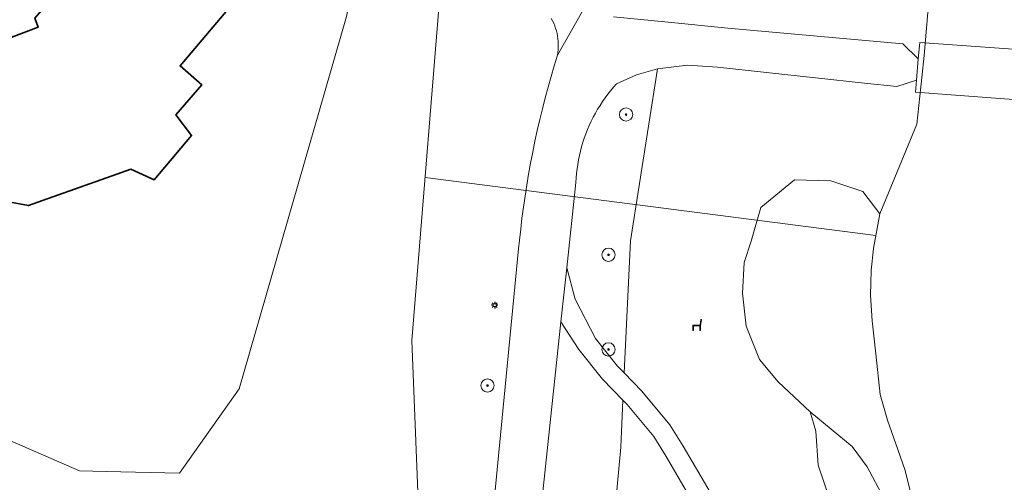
# Model space of a CAD drawing. Header units: metres. Extents: x 152610 to 160096, y 456114 to 462495.
# Tile 908 of 938: x 158995 to 159054, y 459960 to 459988. Entities that reach past the tile are written whole.
import ezdxf

# ---------------------------------------------------------------- set-up
doc = ezdxf.new("R2010")
doc.units = ezdxf.units.M
doc.header["$LTSCALE"] = 0.5
doc.layers.get('0').update_dxf_attribs({"linetype": 'CONTINUOUS'})
for name, color, linetype, lineweight in [('B-PV-GK-BESCHOEIING-G', 251, 'GK-BESCHOEIING-SO', 18), ('B-PV-GR-BEPLANTING_CULTUUR_BOSPLANTSOEN-GV', 251, 'CONTINUOUS', 18), ('B-PV-GR-BOOM-S', 251, 'CONTINUOUS', 25), ('B-PV-GR-BOS_LOOF-GV', 251, 'CONTINUOUS', 13), ('B-PV-GW-TALUD_KRUIN-G', 251, 'CONTINUOUS', 18), ('B-PV-IE-MEUBILAIR-S', 251, 'CONTINUOUS', 25), ('B-PV-IE-MEUBILAIR_WEGMEUBILAIR-S', 251, 'CONTINUOUS', 25), ('B-PV-KW-KUNSTWERK_DEK-GV', 251, 'CONTINUOUS', 18), ('B-PV-KW-KUNSTWERK_DUIKER-G', 251, 'CONTINUOUS', 18), ('B-PV-OG-BEBOUWING-GV', 6, 'CONTINUOUS', 35), ('B-PV-OG-TERREIN_BEGROEID-GV', 251, 'CONTINUOUS', 18), ('B-PV-OG-TERREIN_OEVER-GV', 251, 'CONTINUOUS', 18), ('B-PV-OG-WATER_SLOOT-GV', 251, 'CONTINUOUS', 18), ('B-PV-VH-GESLOTENVERHARDING_ASFALT-GV', 251, 'CONTINUOUS', 18), ('B-PV-VH-ONVERHARD_ZAND-GV', 251, 'CONTINUOUS', 18)]:
    doc.layers.add(name, color=color, linetype=linetype, lineweight=lineweight)
doc.styles.add('NLCS-ISO', font='NLCS-ISO.ttf')
doc.linetypes.add('GK-BESCHOEIING-SO', pattern='A,18,-3,[1,NLCS.SHX,S=0.6,R=0,X=0,Y=0],-3', length=24)

# ---------------------------------------------------------------- blocks, each defined once
blk = doc.blocks.new('SIE-MEUBILAIR_PAAL_LICHTMAST-SO')
for points in [[(-0.62, 0), (-1, 0)], [(-0.71, 0.71), (-0.44, 0.44)], [(0, 1), (0, 0.62)], [(0.44, 0.44), (0.71, 0.71)], [(1, 0), (0.62, 0)], [(-0.71, -0.71), (-0.44, -0.44)], [(0, -0.62), (0, -1)], [(0.44, -0.44), (0.71, -0.71)]]:
    blk.add_lwpolyline(points)
blk.add_circle((0, 0), 0.5)
blk = doc.blocks.new('SIE-WEG_ZITBANK-SO')
at = {"color": 0, "linetype": 'ByBlock', "lineweight": 18}
blk.add_lwpolyline([(-0.91, -1.63), (-0.91, -0.2), (1.09, -0.2), (1.09, -1.63), (1.29, -1.63), (1.29, -0.21), (1.54, 1.78), (1.33, 1.78), (1.11, 0), (-1.11, 0), (-1.11, -1.63)], close=True, dxfattribs=at)
blk = doc.blocks.new('SGR-BOOM_GBKN-SO')
at = {"linetype": 'ByBlock', "lineweight": 18}
h = blk.add_hatch(color=0, dxfattribs=at)
h.dxf.hatch_style = 1
edge = h.paths.add_edge_path()
edge.add_arc((0, 0), 0.25, 0, 360)
at = {"color": 0, "linetype": 'ByBlock', "lineweight": 18}
for radius in [2, 0.25]:
    blk.add_circle((0, 0), radius, dxfattribs=at)
at = {"color": 0, "linetype": 'ByBlock', "lineweight": 18, "style": 'NLCS-ISO'}
blk.add_attdef('SOORT', (2.5, 0), '', height=1.5, dxfattribs=at)

msp = doc.modelspace()

# ---------------------------------------------------------------- linework, layer by layer
at = {"layer": 'B-PV-GK-BESCHOEIING-G', "flags": 128}
for points in [[(159046.719, 459975.895), (159048.956, 459981.317), (159049.25, 459984.138), (159049.39, 459985.458), (159049.61, 459988.058), (159052.882, 459994.173), (159054.001, 460000), (159055.867, 460043.718), (159057.832, 460096.682), (159059.843, 460122.971), (159060.796, 460151.719), (159064.147, 460207.593), (159066.785, 460253.866), (159069.488, 460310.024), (159070.612, 460363.859), (159068.141, 460406.658), (159066.808, 460431.164), (159066.006, 460472.225), (159067.352, 460500), (159068.224, 460517.98), (159072.712, 460563.561), (159079.319, 460598.81), (159087.708, 460634.417), (159093.917, 460681.48), (159097.359, 460714.725), (159101.909, 460759.335), (159108.142, 460812.675), (159109.977, 460825.58), (159112.653, 460844.514), (159114.45, 460850.831), (159117.312, 460860.418), (159118.679, 460865.866), (159121.35, 460873.994), (159127.116, 460888.955), (159130.801, 460897.575)], [(158474.733, 460059.158), (158474.943, 460059.189), (158475.393, 460059.246), (158475.843, 460059.296), (158476.295, 460059.338), (158476.747, 460059.372), (158477.199, 460059.398), (158477.652, 460059.416), (158478.105, 460059.426), (158478.558, 460059.429), (158479.012, 460059.423), (158479.465, 460059.409), (158479.917, 460059.387), (158480.37, 460059.357), (158480.821, 460059.319), (158481.272, 460059.273), (158481.722, 460059.219), (158482.171, 460059.157), (158482.619, 460059.088), (158483.066, 460059.01), (158483.511, 460058.925), (158483.954, 460058.831), (158484.396, 460058.73), (158484.836, 460058.621), (158485.274, 460058.505), (158485.71, 460058.38), (158486.144, 460058.248), (158486.575, 460058.109), (158487.004, 460057.962), (158487.43, 460057.807), (158487.853, 460057.644), (158488.273, 460057.475), (158488.69, 460057.298), (158489.104, 460057.113), (158489.515, 460056.921), (158489.922, 460056.723), (158490.326, 460056.516), (158490.726, 460056.303), (158491.122, 460056.083), (158491.514, 460055.856), (158491.903, 460055.622), (158492.287, 460055.381), (158492.666, 460055.133), (158493.041, 460054.879), (158493.412, 460054.618), (158493.778, 460054.351), (158494.139, 460054.077), (158494.496, 460053.797), (158494.847, 460053.511), (158495.193, 460053.218), (158495.534, 460052.919), (158495.87, 460052.615), (158496.2, 460052.305), (158496.525, 460051.988), (158496.844, 460051.666), (158497.157, 460051.339), (158497.465, 460051.006), (158498.657, 460049.856), (158500, 460048.907), (158501.649, 460047.928), (158503.451, 460047.272), (158503.768, 460047.182), (158504.636, 460046.931), (158505.5, 460046.672), (158506.363, 460046.406), (158507.223, 460046.132), (158508.08, 460045.85), (158508.936, 460045.561), (158509.788, 460045.264), (158510.638, 460044.96), (158511.485, 460044.648), (158512.329, 460044.329), (158513.171, 460044.002), (158514.009, 460043.668), (158514.845, 460043.326), (158515.677, 460042.977), (158516.506, 460042.62), (158517.332, 460042.257), (158518.155, 460041.886), (158518.975, 460041.507), (158519.791, 460041.122), (158520.604, 460040.729), (158521.413, 460040.329), (158522.219, 460039.922), (158523.021, 460039.507), (158523.819, 460039.086), (158524.613, 460038.657), (158525.404, 460038.222), (158525.955, 460037.907), (158526.509, 460037.598), (158527.067, 460037.297), (158527.629, 460037.002), (158528.195, 460036.715), (158528.765, 460036.435), (158529.337, 460036.162), (158529.914, 460035.896), (158530.493, 460035.637), (158531.076, 460035.386), (158531.662, 460035.143), (158532.251, 460034.906), (158532.842, 460034.677), (158533.437, 460034.456), (158534.035, 460034.242), (158534.635, 460034.036), (158535.237, 460033.837), (158535.842, 460033.646), (158536.45, 460033.462), (158537.059, 460033.286), (158537.671, 460033.118), (158538.285, 460032.958), (158538.901, 460032.805), (158539.519, 460032.66), (158540.138, 460032.523), (158540.76, 460032.394), (158541.382, 460032.273), (158542.007, 460032.159), (158542.145, 460032.135), (158584.685, 460024.085), (158585.019, 460024.016), (158585.354, 460023.955), (158585.69, 460023.902), (158586.028, 460023.856), (158586.367, 460023.819), (158586.706, 460023.79), (158587.046, 460023.768), (158587.386, 460023.755), (158587.727, 460023.75), (158588.068, 460023.752), (158588.408, 460023.763), (158588.748, 460023.781), (158589.088, 460023.808), (158589.427, 460023.842), (158589.765, 460023.885), (158590.102, 460023.935), (158590.437, 460023.994), (158590.772, 460024.06), (158591.104, 460024.134), (158591.435, 460024.215), (158591.763, 460024.305), (158592.09, 460024.402), (158592.414, 460024.507), (158592.736, 460024.619), (158593.054, 460024.739), (158593.37, 460024.867), (158593.683, 460025.002), (158593.889, 460025.095), (158594.111, 460025.174), (158594.513, 460025.312), (158594.918, 460025.442), (158595.325, 460025.564), (158595.735, 460025.679), (158596.147, 460025.786), (158596.56, 460025.885), (158596.976, 460025.977), (158597.393, 460026.06), (158597.811, 460026.136), (158598.231, 460026.204), (158598.652, 460026.264), (158599.075, 460026.316), (158599.498, 460026.36), (158599.921, 460026.396), (158600.346, 460026.424), (158600.771, 460026.444), (158601.196, 460026.456), (158601.621, 460026.46), (158602.047, 460026.456), (158602.472, 460026.444), (158602.897, 460026.424), (158603.321, 460026.397), (158603.745, 460026.361), (158604.168, 460026.317), (158604.59, 460026.265), (158605.011, 460026.206), (158605.431, 460026.138), (158605.85, 460026.062), (158606.267, 460025.979), (158606.682, 460025.888), (158607.096, 460025.789), (158614.619, 460024.73), (158616.954, 460024.152), (158630.636, 460021.782), (158631.11, 460021.67), (158631.585, 460021.565), (158632.062, 460021.469), (158632.541, 460021.38), (158633.021, 460021.299), (158633.502, 460021.226), (158633.985, 460021.161), (158634.468, 460021.104), (158634.952, 460021.055), (158635.437, 460021.014), (158635.923, 460020.981), (158636.409, 460020.956), (158636.896, 460020.939), (158637.382, 460020.929), (158637.869, 460020.928), (158638.356, 460020.935), (158638.842, 460020.95), (158639.329, 460020.973), (158639.814, 460021.003), (158640.3, 460021.042), (158640.784, 460021.089), (158641.268, 460021.143), (158641.75, 460021.206), (158642.232, 460021.277), (158642.713, 460021.355), (158643.192, 460021.441), (158643.669, 460021.536), (158644.145, 460021.638), (158644.209, 460021.652), (158644.457, 460021.708), (158644.835, 460021.786), (158645.215, 460021.857), (158645.596, 460021.92), (158645.978, 460021.975), (158646.361, 460022.022), (158646.745, 460022.061), (158647.13, 460022.092), (158647.516, 460022.115), (158647.902, 460022.13), (158648.288, 460022.137), (158648.674, 460022.136), (158649.06, 460022.127), (158649.446, 460022.11), (158649.831, 460022.086), (158650.216, 460022.053), (158650.6, 460022.012), (158650.983, 460021.963), (158651.365, 460021.906), (158651.745, 460021.842), (158652.125, 460021.769), (158652.502, 460021.689), (158652.878, 460021.601), (158653.253, 460021.505), (158653.625, 460021.401), (158653.994, 460021.29), (158654.362, 460021.171), (158654.726, 460021.045), (158655.089, 460020.911), (158655.448, 460020.769), (158655.804, 460020.62), (158656.157, 460020.464), (158656.507, 460020.3), (158656.853, 460020.129), (158657.196, 460019.951), (158657.535, 460019.767), (158657.87, 460019.575), (158658.201, 460019.376), (158658.528, 460019.17), (158659.581, 460014.995), (158660.547, 460013.802), (158661.019, 460013.554), (158661.798, 460013.146), (158662.244, 460013.587), (158662.352, 460014.275), (158662.353, 460015.601), (158662.635, 460017.118), (158662.987, 460017.748), (158666.914, 460018.277), (158667.106, 460018.303), (158669.964, 460018.687), (158670.182, 460018.717), (158671.399, 460018.541), (158671.447, 460018.534), (158671.66, 460018.495), (158671.872, 460018.449), (158672.082, 460018.396), (158672.29, 460018.334), (158672.496, 460018.265), (158672.698, 460018.188), (158672.898, 460018.104), (158673.095, 460018.013), (158673.288, 460017.914), (158673.477, 460017.808), (158673.663, 460017.696), (158673.844, 460017.577), (158674.02, 460017.451), (158674.192, 460017.318), (158674.359, 460017.18), (158674.52, 460017.035), (158674.676, 460016.884), (158674.827, 460016.728), (158674.971, 460016.567), (158675.11, 460016.4), (158675.242, 460016.228), (158675.368, 460016.051), (158675.487, 460015.87), (158675.6, 460015.685), (158675.705, 460015.495), (158675.804, 460015.302), (158675.895, 460015.106), (158675.979, 460014.906), (158676.056, 460014.703), (158676.125, 460014.497), (158676.186, 460014.289), (158676.24, 460014.079), (158676.286, 460013.867), (158676.324, 460013.654), (158676.354, 460013.439), (158676.753, 460008.743), (158676.77, 460008.544), (158676.933, 460006.617), (158676.95, 460006.417), (158677.59, 460002.15), (158678.147, 460000), (158678.47, 459998.75), (158681.56, 459993.85), (158682.373, 459992.754), (158683.361, 459991.812), (158683.561, 459991.657), (158683.766, 459991.508), (158683.976, 459991.366), (158684.189, 459991.23), (158684.408, 459991.101), (158684.63, 459990.979), (158684.855, 459990.865), (158685.085, 459990.757), (158685.317, 459990.657), (158685.553, 459990.564), (158685.791, 459990.479), (158686.032, 459990.401), (158686.276, 459990.331), (158686.521, 459990.268), (158686.6, 459990.25), (158751.58, 459978.72), (158751.778, 459978.68), (158756.595, 459977.716), (158756.791, 459977.677), (158834.12, 459963.78), (158843.94, 459961.89), (158852.56, 459960.22), (158852.897, 459960.137), (158853.235, 459960.061), (158853.575, 459959.994), (158853.917, 459959.934), (158854.259, 459959.882), (158854.603, 459959.838), (158854.948, 459959.803), (158855.294, 459959.775), (158855.64, 459959.755), (158855.986, 459959.743), (158856.333, 459959.739), (158856.68, 459959.743), (158857.026, 459959.755), (158857.372, 459959.775), (158857.718, 459959.803), (158858.063, 459959.839), (158858.407, 459959.882), (158858.75, 459959.934), (158859.07, 459959.99), (158859.409, 459960.091), (158859.778, 459960.194), (158860.149, 459960.288), (158860.522, 459960.375), (158860.897, 459960.454), (158861.273, 459960.526), (158861.651, 459960.589), (158862.03, 459960.645), (158862.41, 459960.692), (158862.791, 459960.732), (158863.172, 459960.763), (158863.555, 459960.787), (158863.937, 459960.803), (158864.32, 459960.81), (158864.703, 459960.81), (158865.086, 459960.802), (158865.469, 459960.785), (158865.851, 459960.761), (158866.233, 459960.729), (158866.614, 459960.688), (158866.994, 459960.64), (158867.372, 459960.584), (158867.75, 459960.52), (158896.821, 459951.25), (158899.349, 459950.965), (158901.43, 459950.73), (158906.435, 459950.678), (158906.882, 459950.597), (158909.016, 459950.211), (158915.147, 459949.101), (158917.198, 459948.729), (158917.642, 459948.649), (158921.99, 459945.69), (158925.427, 459945.052), (158964.503, 459937.795), (159000, 459934.696), (159003.633, 459934.171), (159005.109, 459934.22), (159006.093, 459934.614), (159007.077, 459935.305), (159007.962, 459936.143), (159014.89, 459947.09), (159017.691, 459951.429), (159019.017, 459954.043), (159018.462, 459968.244), (159020.418, 459992.305), (159020.706, 459993.813), (159022.152, 460000), (159022.95, 460003.42), (159027.25, 460016.67), (159028.16, 460021.17), (159028.265, 460024.361), (159027.69, 460030.4), (159027.671, 460030.666), (159027.644, 460030.931), (159027.609, 460031.195), (159027.566, 460031.459), (159027.515, 460031.72), (159027.457, 460031.98), (159027.391, 460032.239), (159027.316, 460032.495), (159027.235, 460032.748), (159027.145, 460033), (159027.049, 460033.248), (159026.944, 460033.493), (159026.833, 460033.736), (159026.714, 460033.974), (159026.588, 460034.209), (159026.456, 460034.441), (159026.316, 460034.668), (159026.23, 460034.8), (159026.04, 460035.142), (159025.843, 460035.481), (159025.639, 460035.815), (159025.429, 460036.145), (159025.211, 460036.47), (159024.987, 460036.792), (159024.757, 460037.108), (159024.52, 460037.42), (159024.277, 460037.727), (159024.028, 460038.028), (159023.772, 460038.325), (159023.511, 460038.616), (159023.243, 460038.902), (159022.97, 460039.183), (159022.691, 460039.457), (159022.407, 460039.726), (159022.117, 460039.989), (159021.822, 460040.247), (159021.521, 460040.498), (159021.216, 460040.742), (159020.906, 460040.981), (159020.591, 460041.213), (159020.271, 460041.439), (159019.946, 460041.658), (159019.617, 460041.871), (159019.284, 460042.076), (159018.947, 460042.275), (159018.606, 460042.467), (159018.261, 460042.652), (159017.912, 460042.83), (159017.81, 460042.88), (159010.88, 460044.64), (159000, 460045.968), (158973.31, 460049.15), (158970.17, 460049.52), (158966.22, 460052.79), (158955.33, 460052.2), (158953.13, 460052.57), (158952.84, 460052.62), (158952.26, 460049.87), (158951.637, 460047.099), (158956.462, 460046.222), (158999.997, 460038.306), (159019.45, 460034.88), (159020.22, 460023.97), (159013.47, 460002.92), (159014.063, 460000), (159014.75, 459996.5), (159014.96, 459994.766), (159015.2, 459993.44), (159015.31, 459991.71), (159014.51, 459987.81), (159008.04, 459965.34), (159004.43, 459960.25), (159000, 459960.353), (158998.4, 459960.39), (158984.69, 459966.34), (158972.72, 459965.62), (158962.87, 459959.8), (158959.98, 459955.93), (158957.133, 459952.707), (158948.935, 459949.392), (158938.055, 459951.623), (158924.86, 459955.26), (158921.282, 459954.369), (158918.671, 459954.179), (158918.225, 459954.257), (158916.164, 459954.616), (158910.021, 459955.687), (158907.885, 459956.059), (158907.442, 459956.136), (158904.968, 459956.938), (158901.43, 459958.27), (158890.98, 459967.57), (158877.255, 459970.054), (158862.49, 459972.71), (158842.246, 459972.236), (158839.35, 459972.21), (158836.56, 459972.73), (158833.66, 459977.71), (158833.569, 459977.866), (158833.471, 459978.018), (158833.366, 459978.165), (158833.255, 459978.308), (158833.138, 459978.446), (158833.015, 459978.578), (158832.886, 459978.705), (158832.752, 459978.825), (158832.612, 459978.94), (158832.468, 459979.049), (158832.318, 459979.151), (158832.165, 459979.246), (158832.007, 459979.334), (158831.846, 459979.416), (158831.681, 459979.49), (158831.513, 459979.557), (158831.342, 459979.616), (158831.169, 459979.668), (158830.994, 459979.711), (158830.817, 459979.748), (158830.638, 459979.776), (158830.459, 459979.796), (158830.278, 459979.809), (158830.098, 459979.813), (158829.917, 459979.809), (158829.737, 459979.798), (158829.557, 459979.778), (158829.378, 459979.751), (158829.201, 459979.715), (158829.026, 459979.672), (158828.852, 459979.621), (158828.681, 459979.563), (158828.57, 459979.52), (158828.493, 459979.5), (158827.826, 459979.328), (158827.158, 459979.164), (158826.487, 459979.008), (158825.815, 459978.859), (158825.141, 459978.719), (158824.466, 459978.586), (158823.789, 459978.461), (158823.11, 459978.344), (158822.431, 459978.235), (158821.75, 459978.134), (158821.068, 459978.04), (158820.385, 459977.955), (158819.701, 459977.878), (158819.016, 459977.808), (158818.33, 459977.747), (158817.644, 459977.693), (158816.957, 459977.648), (158816.269, 459977.61), (158815.582, 459977.58), (158814.894, 459977.559), (158814.205, 459977.545), (158813.517, 459977.54), (158812.829, 459977.542), (158812.14, 459977.553), (158811.452, 459977.571), (158810.764, 459977.597), (158810.077, 459977.632), (158809.39, 459977.674), (158808.703, 459977.725), (158808.017, 459977.783), (158807.332, 459977.849), (158806.648, 459977.924), (158805.964, 459978.006), (158805.282, 459978.096), (158804.6, 459978.194), (158803.92, 459978.3), (158761.22, 459986.1), (158758.322, 459985.408), (158753.269, 459986.128), (158753.067, 459986.157), (158749.69, 459986.67), (158727.918, 459990.667), (158699.682, 459995.849), (158690.69, 459997.5), (158690.618, 459997.516), (158690.387, 459997.573), (158690.159, 459997.638), (158689.932, 459997.71), (158689.708, 459997.79), (158689.487, 459997.877), (158689.269, 459997.972), (158689.054, 459998.074), (158688.843, 459998.183), (158688.635, 459998.299), (158688.432, 459998.423), (158688.233, 459998.552), (158688.038, 459998.689), (158687.848, 459998.832), (158687.663, 459998.981), (158687.483, 459999.137), (158687.308, 459999.298), (158687.139, 459999.466), (158686.976, 459999.638), (158686.818, 459999.817), (158686.667, 460000), (158685.555, 460001.955), (158685.499, 460002.085), (158685.375, 460002.386), (158685.258, 460002.69), (158685.149, 460002.997), (158685.047, 460003.307), (158684.953, 460003.619), (158684.866, 460003.933), (158684.788, 460004.249), (158684.717, 460004.567), (158684.654, 460004.887), (158684.599, 460005.208), (158684.552, 460005.531), (158684.512, 460005.854), (158684.481, 460006.178), (158684.457, 460006.503), (158684.442, 460006.829), (158684.441, 460007.029), (158684.373, 460008.962), (158684.366, 460009.162), (158682.835, 460049.515), (158682.091, 460056.641), (158679.424, 460075.603), (158675.896, 460089.698), (158675.862, 460089.837), (158675.82, 460090.04), (158675.785, 460090.245), (158675.759, 460090.45), (158675.74, 460090.657), (158675.73, 460090.864), (158675.727, 460091.071), (158675.733, 460091.278), (158675.746, 460091.485), (158675.767, 460091.691), (158675.797, 460091.896), (158675.834, 460092.1), (158675.879, 460092.303), (158675.932, 460092.503), (158675.992, 460092.701), (158676.06, 460092.897), (158676.136, 460093.09), (158676.219, 460093.28), (158676.309, 460093.466), (158676.407, 460093.649), (158676.511, 460093.828), (158676.622, 460094.003), (158676.74, 460094.174), (158676.864, 460094.34), (158676.995, 460094.501), (158677.132, 460094.656), (158677.275, 460094.807), (158677.423, 460094.951), (158677.577, 460095.09), (158677.736, 460095.223), (158677.9, 460095.35), (158678.069, 460095.47), (158678.242, 460095.583), (158678.42, 460095.69), (158679.124, 460098.709), (158679.71, 460101.22), (158678.135, 460101.478), (158676.628, 460102.001), (158676.439, 460102.088), (158676.194, 460102.208), (158675.953, 460102.336), (158675.716, 460102.471), (158675.482, 460102.612), (158675.253, 460102.76), (158675.029, 460102.915), (158674.809, 460103.076), (158674.594, 460103.244), (158674.384, 460103.418), (158674.179, 460103.598), (158673.98, 460103.784), (158673.786, 460103.976), (158673.597, 460104.173), (158673.415, 460104.376), (158673.239, 460104.584), (158673.069, 460104.797), (158672.905, 460105.015), (158672.747, 460105.238), (158672.597, 460105.465), (158672.452, 460105.697), (158672.315, 460105.933), (158672.185, 460106.172), (158672.062, 460106.416), (158671.946, 460106.663), (158671.837, 460106.913), (158671.736, 460107.166), (158671.642, 460107.422), (158671.556, 460107.681), (158670.245, 460117.41), (158670.219, 460117.602), (158669.958, 460119.521), (158669.933, 460119.705), (158667.522, 460137.655), (158666.197, 460150.943), (158665.164, 460167.52), (158665.12, 460183.663), (158665.289, 460190.315), (158665.604, 460194.292), (158665.629, 460194.539), (158665.664, 460194.81), (158665.707, 460195.08), (158665.758, 460195.349), (158665.817, 460195.616), (158665.883, 460195.881), (158665.957, 460196.144), (158666.039, 460196.405), (158666.129, 460196.663), (158666.226, 460196.919), (158666.33, 460197.172), (158666.442, 460197.421), (158666.561, 460197.667), (158666.687, 460197.91), (158666.82, 460198.148), (158666.961, 460198.383), (158667.108, 460198.613), (158667.261, 460198.839), (158667.421, 460199.061), (158667.588, 460199.278), (158667.761, 460199.489), (158667.94, 460199.696), (158668.125, 460199.897), (158668.316, 460200.093), (158668.512, 460200.283), (158668.714, 460200.467), (158668.921, 460200.646), (158669.134, 460200.818), (158669.351, 460200.984), (158669.573, 460201.143), (158669.8, 460201.296), (158670.031, 460201.442), (158670.266, 460201.582), (158670.505, 460201.714), (158670.748, 460201.839), (158670.994, 460201.957), (158671.244, 460202.068), (158671.497, 460202.172), (158671.753, 460202.268), (158672.012, 460202.357), (158672.273, 460202.438), (158672.536, 460202.511), (158673.586, 460202.643), (158675.654, 460202.454), (158680.24, 460200.758), (158684.716, 460198.791), (158742.58, 460186.99), (158742.848, 460188.52), (158743.093, 460189.916), (158743.6, 460192.81), (158685.67, 460204.82), (158680.76, 460205), (158677.037, 460206.38), (158675.289, 460207.471), (158675.065, 460207.642), (158674.839, 460207.824), (158674.618, 460208.012), (158674.402, 460208.206), (158674.191, 460208.406), (158673.986, 460208.612), (158673.787, 460208.824), (158673.594, 460209.041), (158673.407, 460209.263), (158673.226, 460209.49), (158673.051, 460209.722), (158672.883, 460209.959), (158672.722, 460210.2), (158672.567, 460210.446), (158672.419, 460210.696), (158672.278, 460210.95), (158672.143, 460211.207), (158672.017, 460211.468), (158671.897, 460211.733), (158671.784, 460212.001), (158671.68, 460212.272), (158671.582, 460212.545), (158671.492, 460212.821), (158671.41, 460213.1), (158670.971, 460216.313), (158670.67, 460217.248), (158670.659, 460217.314), (158670.584, 460217.782), (158670.518, 460218.252), (158670.459, 460218.723), (158670.409, 460219.194), (158670.366, 460219.666), (158670.331, 460220.139), (158670.305, 460220.613), (158670.286, 460221.087), (158670.275, 460221.561), (158670.272, 460222.035), (158670.278, 460222.509), (158670.291, 460222.983), (158670.312, 460223.457), (158670.342, 460223.93), (158670.379, 460224.403), (158670.424, 460224.875), (158670.884, 460236.208), (158671.443, 460250), (158671.646, 460254.657), (158671.932, 460258.598), (158672.045, 460266.708), (158672.206, 460278.296), (158673.841, 460310.082), (158672.827, 460327.858), (158672.802, 460328.217), (158672.77, 460328.576), (158672.729, 460328.934), (158672.681, 460329.291), (158672.624, 460329.647), (158672.56, 460330.002), (158672.488, 460330.355), (158672.407, 460330.706), (158672.32, 460331.055), (158672.224, 460331.403), (158672.173, 460331.575), (158671.331, 460334.857), (158670.909, 460336.049), (158670.252, 460337.253), (158669.749, 460337.931), (158668.707, 460339.041), (158667.431, 460340.162), (158666.576, 460340.921), (158665.827, 460341.447), (158664.587, 460342.123), (158663.031, 460342.66), (158661.99, 460342.963), (158660.832, 460343.113), (158657.125, 460343.156)], [(159046.719, 459975.895), (159048.956, 459981.317), (159049.25, 459984.138), (159049.39, 459985.458), (159049.61, 459988.058), (159052.882, 459994.173), (159054.001, 460000)]]:
    msp.add_lwpolyline(points, dxfattribs=at)
at = {"layer": 'B-PV-GR-BEPLANTING_CULTUUR_BOSPLANTSOEN-GV', "flags": 128}
for points in [[(159020.418, 459992.305), (159018.462, 459968.244), (159019.017, 459954.043), (159017.691, 459951.429), (159014.89, 459947.09), (159007.962, 459936.143), (159007.077, 459935.305), (159006.093, 459934.614), (159005.109, 459934.22), (159003.633, 459934.171), (159000, 459934.696), (158964.503, 459937.795)], [(159023.3, 459957.12), (159024.91, 459973.79), (159024.96, 459974.308), (159025.032, 459974.977), (159025.112, 459975.644), (159025.2, 459976.31), (159025.296, 459976.976), (159025.4, 459977.64), (159025.511, 459978.302), (159025.631, 459978.964), (159025.758, 459979.624), (159025.893, 459980.282), (159026.036, 459980.939), (159026.187, 459981.594), (159026.346, 459982.247), (159026.512, 459982.898), (159026.686, 459983.547), (159026.868, 459984.195), (159027.058, 459984.839), (159027.255, 459985.482), (159027.28, 459985.644), (159027.296, 459985.806), (159027.305, 459985.969), (159027.305, 459986.133), (159027.298, 459986.296), (159027.282, 459986.459), (159027.259, 459986.621), (159027.228, 459986.781), (159027.189, 459986.94), (159027.142, 459987.096), (159027.088, 459987.251), (159027.026, 459987.402), (159026.957, 459987.55), (159026.88, 459987.694)], [(159029.416, 459943.764), (159031.072, 459961.809), (159031.205, 459964.643), (159029.981, 459965.916), (159028.542, 459967.71), (159027.466, 459969.377), (159025.7, 459952.85)]]:
    msp.add_lwpolyline(points, dxfattribs=at)
msp.add_lwpolyline([(159031.657, 459974.264), (159033.3, 459984.657), (159032.03, 459984.288), (159030.823, 459983.749), (159030.641, 459983.544), (159030.465, 459983.334), (159030.295, 459983.12), (159030.131, 459982.9), (159029.974, 459982.675), (159029.824, 459982.446), (159029.68, 459982.213), (159029.543, 459981.976), (159029.414, 459981.734), (159029.291, 459981.49), (159029.175, 459981.241), (159029.067, 459980.989), (159028.966, 459980.735), (159028.873, 459980.477), (159028.787, 459980.217), (159028.709, 459979.954), (159028.639, 459979.69), (159028.576, 459979.423), (159028.521, 459979.155), (159028.474, 459978.885), (159028.435, 459978.613), (159028.404, 459978.341), (159028.381, 459978.068), (159028.365, 459977.795), (159028.365, 459977.783), (159027.816, 459972.648), (159028.321, 459970.757), (159029.554, 459968.367), (159030.883, 459966.709), (159031.283, 459966.294)], close=True, dxfattribs=at)
at = {"layer": 'B-PV-GR-BOS_LOOF-GV', "flags": 128}
for points in [[(159039.087, 459858.117), (159044.732, 459955.64), (159042.99, 459960.719), (159042.852, 459962.774), (159042.515, 459963.946), (159040.585, 459965.754), (159039.449, 459967.11), (159038.651, 459969.109), (159038.42, 459971.11), (159038.529, 459972.96), (159038.941, 459974.245), (159039.54, 459976.286), (159041.575, 459977.952), (159043.765, 459977.882), (159045.692, 459977.245), (159046.719, 459975.895), (159048.956, 459981.317), (159049.25, 459984.138), (159049.39, 459985.458), (159049.61, 459988.058), (159052.882, 459994.173), (159054.001, 460000), (159055.867, 460043.718), (159057.832, 460096.682)], [(159030.64, 459987.79), (159033.747, 459987.484), (159037.55, 459987.11), (159048.1, 459986.16), (159049.03, 459985.26), (159048.93, 459983.97), (159047.75, 459983.58), (159045.803, 459983.791), (159036.916, 459984.753), (159035.103, 459984.875), (159033.3, 459984.657), (159031.657, 459974.264), (159031.283, 459966.294), (159032.348, 459965.186), (159034.043, 459963.161), (159034.852, 459961.87), (159036.471, 459959.094), (159037.338, 459956.973), (159037.493, 459956.42), (159038.491, 459956.514), (159040.936, 459955.14), (159039.198, 459912.681), (159034.182, 459838.91)], [(159026.099, 459813.035), (159035.009, 459953.792), (159036.229, 459956.482), (159036.201, 459956.582), (159035.392, 459958.562), (159033.826, 459961.249), (159033.07, 459962.454), (159031.454, 459964.384), (159031.205, 459964.643), (159031.072, 459961.809), (159029.416, 459943.764), (159028.092, 459922.226), (159027.116, 459906.332)]]:
    msp.add_lwpolyline(points, dxfattribs=at)
at = {"layer": 'B-PV-GW-TALUD_KRUIN-G', "flags": 128}
for points in [[(159023.3, 459957.12), (159024.91, 459973.79), (159024.96, 459974.308), (159025.032, 459974.977), (159025.112, 459975.644), (159025.2, 459976.31), (159025.296, 459976.976), (159025.4, 459977.64), (159025.511, 459978.302), (159025.631, 459978.964), (159025.758, 459979.624), (159025.893, 459980.282), (159026.036, 459980.939), (159026.187, 459981.594), (159026.346, 459982.247), (159026.512, 459982.898), (159026.686, 459983.547), (159026.868, 459984.195), (159027.058, 459984.839), (159027.255, 459985.482), (159027.28, 459985.644), (159027.296, 459985.806), (159027.305, 459985.969), (159027.305, 459986.133), (159027.298, 459986.296), (159027.282, 459986.459), (159027.259, 459986.621), (159027.228, 459986.781), (159027.189, 459986.94), (159027.142, 459987.096), (159027.088, 459987.251), (159027.026, 459987.402), (159026.957, 459987.55), (159026.88, 459987.694)], [(159033.3, 459984.657), (159031.657, 459974.264), (159031.283, 459966.294), (159032.348, 459965.186), (159034.043, 459963.161), (159034.852, 459961.87), (159036.471, 459959.094), (159037.338, 459956.973), (159037.493, 459956.42), (159038.491, 459956.514), (159040.936, 459955.14), (159039.198, 459912.681), (159034.182, 459838.91)]]:
    msp.add_lwpolyline(points, dxfattribs=at)
at = {"layer": 'B-PV-KW-KUNSTWERK_DEK-GV', "flags": 128}
msp.add_lwpolyline([(159073.091, 459984.533), (159049.138, 459986.249), (159049.03, 459985.26), (159048.93, 459983.97), (159048.866, 459983.252), (159072.799, 459981.451), (159073.248, 459981.613), (159073.45, 459984.213)], close=True, dxfattribs=at)
at = {"layer": 'B-PV-KW-KUNSTWERK_DUIKER-G', "flags": 128}
msp.add_lwpolyline([(159019.262, 459978.085), (159046.477, 459974.594)], dxfattribs=at)
at = {"layer": 'B-PV-OG-BEBOUWING-GV', "flags": 128}
msp.add_lwpolyline([(158996.15, 459976.7), (159000.64, 459978.3), (159001.49, 459978.6), (159002.9, 459977.95), (159005.16, 459980.63), (159004.22, 459981.88), (159005.78, 459983.69), (159004.47, 459984.83), (159008.45, 459989.56), (159010.3, 459989.23), (159011.02, 459993.21), (159002.69, 459994.74), (159001.95, 459990.7), (159002.12, 459990.67), (159000.29, 459988.43), (159000, 459988.681), (158998.02, 459990.39), (158995.7, 459987.71), (158995.9, 459987.16), (158994.3, 459986.57), (158994.1, 459987.13), (158990.64, 459987.77), (158988.76, 459977.61), (158995.31, 459976.4)], close=True, dxfattribs=at)
at = {"layer": 'B-PV-OG-TERREIN_BEGROEID-GV', "flags": 128}
msp.add_lwpolyline([(159045.705, 459894.728), (159046.308, 459910.852), (159046.67, 459916.857), (159047.032, 459923.578), (159047.321, 459928.865), (159048.107, 459931.699), (159048.098, 459935.324), (159048.153, 459943.669), (159047.978, 459953.598), (159047.669, 459956.354), (159046.946, 459958.769), (159045.959, 459960.617), (159045.05, 459961.86), (159042.515, 459963.946), (159042.852, 459962.774), (159042.99, 459960.719), (159044.732, 459955.64), (159039.087, 459858.117)], dxfattribs=at)
at = {"layer": 'B-PV-OG-TERREIN_OEVER-GV', "flags": 128}
msp.add_lwpolyline([(159048.594, 459959.045), (159048.232, 459960.46), (159047.68, 459962.007), (159047.186, 459963.44), (159046.729, 459964.987), (159046.478, 459967.441), (159046.265, 459969.442), (159046.148, 459970.99), (159046.201, 459972.481), (159046.33, 459973.803), (159046.719, 459975.895), (159045.692, 459977.245), (159043.765, 459977.882), (159041.575, 459977.952), (159039.54, 459976.286), (159038.941, 459974.245), (159038.529, 459972.96), (159038.42, 459971.11), (159038.651, 459969.109), (159039.449, 459967.11), (159040.585, 459965.754), (159042.515, 459963.946), (159045.05, 459961.86), (159045.959, 459960.617), (159046.946, 459958.769)], dxfattribs=at)
at = {"layer": 'B-PV-OG-WATER_SLOOT-GV', "flags": 128}
for points in [[(158956.462, 460046.222), (158999.997, 460038.306), (159000, 460038.306), (159019.45, 460034.88), (159020.22, 460023.97), (159013.47, 460002.92), (159014.063, 460000), (159014.75, 459996.5), (159014.96, 459994.766), (159015.2, 459993.44), (159015.31, 459991.71), (159014.51, 459987.81), (159008.04, 459965.34), (159004.43, 459960.25), (159000, 459960.353), (158998.4, 459960.39), (158984.69, 459966.34)], [(158964.503, 459937.795), (159000, 459934.696), (159003.633, 459934.171), (159005.109, 459934.22), (159006.093, 459934.614), (159007.077, 459935.305), (159007.962, 459936.143), (159014.89, 459947.09), (159017.691, 459951.429), (159019.017, 459954.043), (159018.462, 459968.244), (159020.418, 459992.305)], [(159049.61, 459988.058), (159049.39, 459985.458), (159049.25, 459984.138), (159048.956, 459981.317), (159046.719, 459975.895), (159046.33, 459973.803), (159046.201, 459972.481), (159046.148, 459970.99), (159046.265, 459969.442), (159046.478, 459967.441), (159046.729, 459964.987), (159047.186, 459963.44), (159047.68, 459962.007), (159048.232, 459960.46), (159048.594, 459959.045)]]:
    msp.add_lwpolyline(points, dxfattribs=at)
at = {"layer": 'B-PV-VH-GESLOTENVERHARDING_ASFALT-GV', "flags": 128}
for points in [[(159029.61, 459989.64), (159027.255, 459985.482), (159027.058, 459984.839), (159026.868, 459984.195), (159026.686, 459983.547), (159026.512, 459982.898), (159026.346, 459982.247), (159026.187, 459981.594), (159026.036, 459980.939), (159025.893, 459980.282), (159025.758, 459979.624), (159025.631, 459978.964), (159025.511, 459978.302), (159025.4, 459977.64), (159025.296, 459976.976), (159025.2, 459976.31), (159025.112, 459975.644), (159025.032, 459974.977), (159024.96, 459974.308), (159024.91, 459973.79), (159023.3, 459957.12)], [(159026.88, 459987.694), (159026.957, 459987.55), (159027.026, 459987.402), (159027.088, 459987.251), (159027.142, 459987.096), (159027.189, 459986.94), (159027.228, 459986.781), (159027.259, 459986.621), (159027.282, 459986.459), (159027.298, 459986.296), (159027.305, 459986.133), (159027.305, 459985.969), (159027.296, 459985.806), (159027.28, 459985.644), (159027.255, 459985.482), (159029.61, 459989.64)], [(159025.7, 459952.85), (159027.466, 459969.377), (159027.816, 459972.648), (159028.365, 459977.783), (159028.365, 459977.795), (159028.381, 459978.068), (159028.404, 459978.341), (159028.435, 459978.613), (159028.474, 459978.885), (159028.521, 459979.155), (159028.576, 459979.423), (159028.639, 459979.69), (159028.709, 459979.954), (159028.787, 459980.217), (159028.873, 459980.477), (159028.966, 459980.735), (159029.067, 459980.989), (159029.175, 459981.241), (159029.291, 459981.49), (159029.414, 459981.734), (159029.543, 459981.976), (159029.68, 459982.213), (159029.824, 459982.446), (159029.974, 459982.675), (159030.131, 459982.9), (159030.295, 459983.12), (159030.465, 459983.334), (159030.641, 459983.544), (159030.823, 459983.749), (159032.03, 459984.288), (159033.3, 459984.657), (159035.103, 459984.875), (159036.916, 459984.753), (159045.803, 459983.791), (159047.75, 459983.58), (159048.93, 459983.97), (159049.03, 459985.26), (159048.1, 459986.16), (159037.55, 459987.11), (159033.747, 459987.484), (159030.64, 459987.79)]]:
    msp.add_lwpolyline(points, dxfattribs=at)
msp.add_lwpolyline([(159073.091, 459984.533), (159049.138, 459986.249), (159049.03, 459985.26), (159048.93, 459983.97), (159048.866, 459983.252), (159072.799, 459981.451), (159073.248, 459981.613), (159073.45, 459984.213)], close=True, dxfattribs=at)
at = {"layer": 'B-PV-VH-ONVERHARD_ZAND-GV', "flags": 128}
for points in [[(159027.816, 459972.648), (159027.466, 459969.377), (159028.542, 459967.71), (159029.981, 459965.916), (159031.205, 459964.643), (159031.454, 459964.384), (159033.07, 459962.454), (159033.826, 459961.249), (159035.392, 459958.562), (159036.201, 459956.582), (159036.229, 459956.482), (159036.992, 459953.776), (159037.6, 459939.183), (159038.098, 459933.339), (159038.172, 459928.375), (159038.025, 459925.819), (159037.548, 459923.717), (159036.603, 459921.375), (159035.499, 459917.906), (159035.064, 459915.014), (159035.18, 459908.683), (159035.119, 459899.889)], [(159036.319, 459899.881), (159036.38, 459908.69), (159036.266, 459914.935), (159036.671, 459917.633), (159037.732, 459920.968), (159038.697, 459923.357), (159039.218, 459925.651), (159039.373, 459928.349), (159039.297, 459933.399), (159038.798, 459939.259), (159038.185, 459953.966), (159037.493, 459956.42), (159037.338, 459956.973), (159036.471, 459959.094), (159034.852, 459961.87), (159034.043, 459963.161), (159032.348, 459965.186), (159031.283, 459966.294), (159030.883, 459966.709), (159029.554, 459968.367), (159028.321, 459970.757), (159027.816, 459972.648)]]:
    msp.add_lwpolyline(points, dxfattribs=at)

# ---------------------------------------------------------------- block references
at = {"layer": 'B-PV-GR-BOOM-S', "xscale": 0.2, "yscale": 0.2, "zscale": 0.2}
for p in [(159031.395, 459981.895), (159030.337, 459973.429), (159030.337, 459967.714), (159023.03, 459965.533)]:
    msp.add_blockref('SGR-BOOM_GBKN-SO', p, dxfattribs=at)
at = {"layer": 'B-PV-IE-MEUBILAIR-S', "xscale": 0.2, "yscale": 0.2, "zscale": 0.2}
msp.add_blockref('SIE-MEUBILAIR_PAAL_LICHTMAST-SO', (159023.463, 459970.386), dxfattribs=at)
at = {"layer": 'B-PV-IE-MEUBILAIR_WEGMEUBILAIR-S', "xscale": 0.2, "yscale": 0.2, "zscale": 0.2}
msp.add_blockref('SIE-WEG_ZITBANK-SO', (159035.642, 459969.173), dxfattribs=at)

doc.saveas('drawing.dxf')
